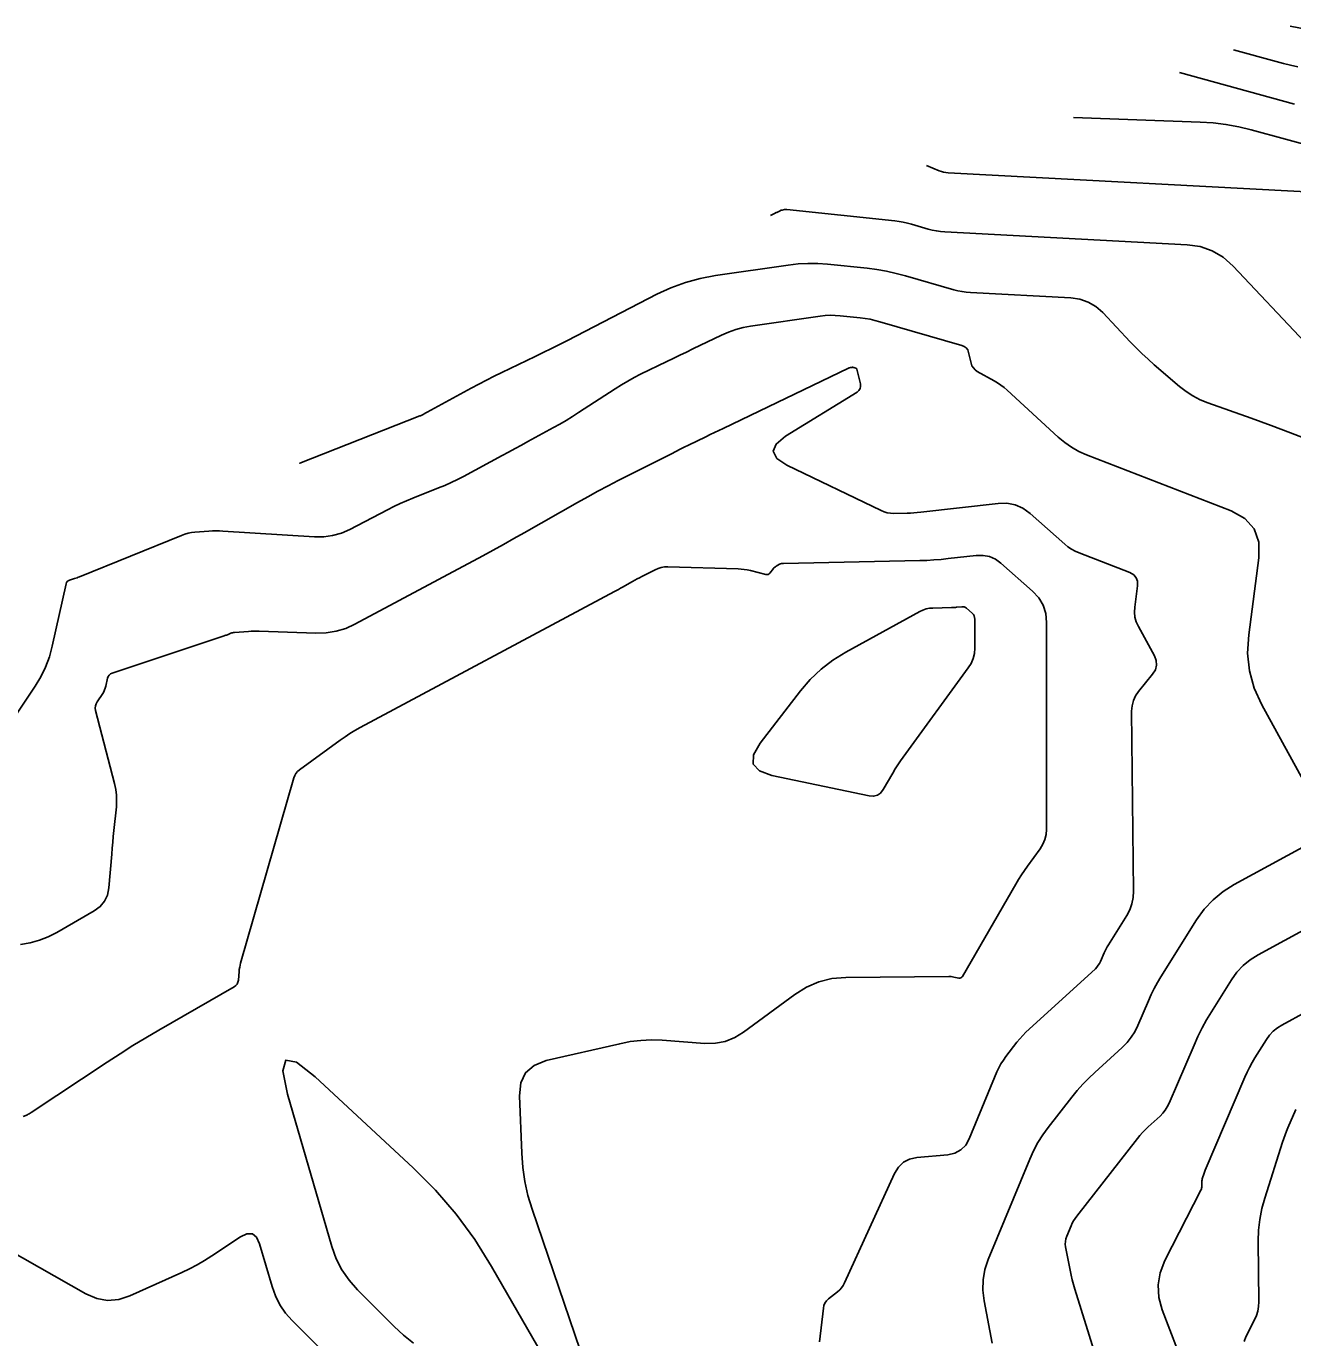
# Model space of a CAD drawing. Extents: x 1354696 to 1366163, y 660729 to 670380.
# Drawn here: x 1360627.8 to 1360773.5, y 664500.6 to 664651.6 of the extents above; entities that cross this region are included whole.
import ezdxf

# ---------------------------------------------------------------- set-up
doc = ezdxf.new("R2010")
doc.units = 0
doc.layers.add('R_Contours', color=7, linetype='Continuous')

msp = doc.modelspace()

# ---------------------------------------------------------------- linework, layer by layer
at = {"layer": 'R_Contours'}
for points in [[(1360783.1, 664649.71), (1360773.21, 664651.57)], [(1360774.11, 664646.9), (1360773.28, 664647.09), (1360772.45, 664647.29), (1360771.62, 664647.5), (1360766.69, 664648.85)], [(1360760.48, 664646.23), (1360773.74, 664642.6)], [(1360748.28, 664641.06), (1360762.87, 664640.54), (1360764.36, 664640.44), (1360765.83, 664640.26), (1360767.3, 664639.99), (1360768.75, 664639.64), (1360776.63, 664637.48)], [(1360731.38, 664635.53), (1360732.85, 664634.94), (1360733.09, 664634.85), (1360733.34, 664634.78), (1360733.6, 664634.74), (1360733.86, 664634.71), (1360778.72, 664632.33)], [(1360713.41, 664629.79), (1360713.95, 664630.05), (1360714.02, 664630.08), (1360714.09, 664630.12), (1360714.16, 664630.15), (1360714.23, 664630.19), (1360714.53, 664630.34), (1360714.59, 664630.37), (1360714.65, 664630.39), (1360714.71, 664630.41), (1360714.78, 664630.42), (1360715.04, 664630.46), (1360715.1, 664630.46), (1360715.16, 664630.47), (1360715.23, 664630.47), (1360715.29, 664630.46), (1360727.73, 664629.16), (1360728.22, 664629.09), (1360728.7, 664629.01), (1360729.18, 664628.91), (1360729.66, 664628.78), (1360731.56, 664628.23), (1360732.04, 664628.11), (1360732.52, 664628.01), (1360733, 664627.95), (1360733.5, 664627.91), (1360761.36, 664626.43), (1360762.87, 664626.21), (1360764.26, 664625.73), (1360765.52, 664624.98), (1360766.67, 664623.97), (1360774.92, 664615.23)], [(1360781.12, 664601.73), (1360773.26, 664604.77), (1360772.14, 664605.2), (1360771.02, 664605.63), (1360769.89, 664606.04), (1360768.75, 664606.45), (1360763.76, 664608.23), (1360762.88, 664608.58), (1360762.04, 664609.02), (1360761.25, 664609.53), (1360760.5, 664610.12), (1360757.59, 664612.62), (1360756.88, 664613.25), (1360756.17, 664613.9), (1360755.49, 664614.57), (1360754.82, 664615.26), (1360751.66, 664618.61), (1360750.87, 664619.31), (1360750, 664619.83), (1360749.04, 664620.16), (1360748, 664620.31), (1360736.45, 664620.92), (1360735.96, 664620.96), (1360735.47, 664621.03), (1360734.99, 664621.12), (1360734.52, 664621.25), (1360728.97, 664622.85), (1360727.88, 664623.13), (1360726.79, 664623.37), (1360725.68, 664623.56), (1360724.56, 664623.71), (1360719.99, 664624.19), (1360718.86, 664624.27), (1360717.73, 664624.28), (1360716.6, 664624.22), (1360715.47, 664624.09), (1360707.09, 664622.87), (1360705.34, 664622.54), (1360703.63, 664622.07), (1360701.97, 664621.47), (1360700.36, 664620.72), (1360690.07, 664615.42), (1360689.15, 664614.95), (1360688.22, 664614.49), (1360687.29, 664614.03), (1360686.35, 664613.57), (1360682.52, 664611.73), (1360681.63, 664611.3), (1360680.75, 664610.85), (1360679.87, 664610.39), (1360678.99, 664609.92), (1360673.91, 664607.14), (1360673.84, 664607.11), (1360673.78, 664607.07), (1360673.71, 664607.03), (1360673.64, 664607), (1360673.37, 664606.85), (1360673.3, 664606.81), (1360673.23, 664606.78), (1360673.16, 664606.75), (1360673.09, 664606.72), (1360659.28, 664601.27), (1360659.27, 664601.27), (1360659.27, 664601.27), (1360659.26, 664601.27), (1360659.24, 664601.27)], [(1360777.51, 664559.69), (1360769.95, 664573.49), (1360769.08, 664575.41), (1360768.54, 664577.39), (1360768.33, 664579.44), (1360768.45, 664581.54), (1360769.62, 664590.39), (1360769.62, 664592.21), (1360769.08, 664593.72), (1360768.02, 664594.92), (1360766.42, 664595.8), (1360749.79, 664602.25), (1360748.91, 664602.64), (1360748.07, 664603.11), (1360747.28, 664603.65), (1360746.54, 664604.27), (1360740.67, 664609.67), (1360740.32, 664609.98), (1360739.94, 664610.27), (1360739.55, 664610.53), (1360739.15, 664610.78), (1360737.22, 664611.85), (1360736.97, 664612.03), (1360736.77, 664612.24), (1360736.61, 664612.5), (1360736.51, 664612.79), (1360736.22, 664614.04), (1360736.12, 664614.33), (1360735.96, 664614.55), (1360735.73, 664614.73), (1360735.46, 664614.84), (1360726.01, 664617.57), (1360725.45, 664617.71), (1360724.89, 664617.84), (1360724.32, 664617.94), (1360723.75, 664618.01), (1360721.44, 664618.25), (1360720.86, 664618.29), (1360720.29, 664618.3), (1360719.71, 664618.27), (1360719.14, 664618.2), (1360711.14, 664617.04), (1360710.28, 664616.88), (1360709.43, 664616.65), (1360708.6, 664616.37), (1360707.79, 664616.01), (1360704.5, 664614.44), (1360703.75, 664614.07), (1360703, 664613.71), (1360702.24, 664613.34), (1360701.49, 664612.98), (1360698.48, 664611.51), (1360697.73, 664611.13), (1360697, 664610.73), (1360696.28, 664610.31), (1360695.57, 664609.86), (1360691.33, 664607.1), (1360690.63, 664606.65), (1360689.91, 664606.21), (1360689.19, 664605.79), (1360688.46, 664605.38), (1360685.51, 664603.77), (1360684.78, 664603.37), (1360684.04, 664602.97), (1360683.3, 664602.57), (1360682.57, 664602.17), (1360678.11, 664599.77), (1360677.4, 664599.4), (1360676.68, 664599.05), (1360675.96, 664598.73), (1360675.22, 664598.43), (1360672.26, 664597.26), (1360671.53, 664596.96), (1360670.8, 664596.63), (1360670.08, 664596.29), (1360669.37, 664595.93), (1360665.03, 664593.66), (1360664.05, 664593.23), (1360663.05, 664592.95), (1360662.02, 664592.8), (1360660.95, 664592.8), (1360650.43, 664593.48), (1360650.02, 664593.5), (1360649.62, 664593.51), (1360649.22, 664593.5), (1360648.82, 664593.47), (1360647.2, 664593.35), (1360646.81, 664593.3), (1360646.41, 664593.23), (1360646.03, 664593.12), (1360645.65, 664592.98), (1360633.93, 664588.22), (1360633.78, 664588.16), (1360633.64, 664588.11), (1360633.49, 664588.05), (1360633.34, 664588), (1360632.76, 664587.81), (1360632.62, 664587.75), (1360632.52, 664587.66), (1360632.44, 664587.55), (1360632.39, 664587.41), (1360630.78, 664580.23), (1360630.45, 664579.01), (1360630.01, 664577.83), (1360629.46, 664576.7), (1360628.8, 664575.62), (1360624.49, 664569.19)], [(1360627.15, 664545.89), (1360628.24, 664546.08), (1360629.3, 664546.38), (1360630.33, 664546.78), (1360631.32, 664547.29), (1360635.62, 664549.77), (1360636.3, 664550.26), (1360636.8, 664550.87), (1360637.13, 664551.58), (1360637.29, 664552.4), (1360637.63, 664556.31), (1360637.69, 664556.99), (1360637.75, 664557.67), (1360637.81, 664558.34), (1360637.88, 664559.02), (1360638.16, 664561.73), (1360638.19, 664562.41), (1360638.17, 664563.08), (1360638.09, 664563.74), (1360637.95, 664564.41), (1360635.77, 664572.84), (1360635.73, 664573.1), (1360635.75, 664573.35), (1360635.82, 664573.59), (1360635.94, 664573.82), (1360636.6, 664574.8), (1360636.71, 664574.99), (1360636.81, 664575.2), (1360636.89, 664575.41), (1360636.95, 664575.63), (1360637.16, 664576.53), (1360637.23, 664576.74), (1360637.34, 664576.91), (1360637.5, 664577.04), (1360637.69, 664577.13), (1360650.55, 664581.41), (1360650.65, 664581.44), (1360650.75, 664581.48), (1360650.85, 664581.51), (1360650.95, 664581.55), (1360651.34, 664581.71), (1360651.44, 664581.75), (1360651.54, 664581.78), (1360651.64, 664581.8), (1360651.75, 664581.81), (1360653.37, 664581.93), (1360653.67, 664581.95), (1360653.98, 664581.96), (1360654.28, 664581.96), (1360654.59, 664581.96), (1360661.13, 664581.73), (1360662.3, 664581.76), (1360663.44, 664581.95), (1360664.55, 664582.28), (1360665.61, 664582.77), (1360680.33, 664590.64), (1360681.53, 664591.29), (1360682.72, 664591.94), (1360683.91, 664592.6), (1360685.1, 664593.27), (1360691.24, 664596.76), (1360692.4, 664597.41), (1360693.57, 664598.05), (1360694.74, 664598.67), (1360695.92, 664599.28), (1360702.04, 664602.38), (1360702.53, 664602.63), (1360703.02, 664602.88), (1360703.51, 664603.12), (1360704.01, 664603.36), (1360705.99, 664604.33), (1360706.48, 664604.57), (1360706.97, 664604.81), (1360707.47, 664605.05), (1360707.97, 664605.29), (1360722.42, 664612.23), (1360722.46, 664612.25), (1360722.5, 664612.26), (1360722.54, 664612.27), (1360722.59, 664612.28), (1360722.81, 664612.31), (1360722.83, 664612.32), (1360722.85, 664612.32), (1360722.86, 664612.32), (1360722.88, 664612.32), (1360722.96, 664612.31), (1360722.97, 664612.31), (1360722.99, 664612.3), (1360723.01, 664612.3), (1360723.03, 664612.29), (1360723.26, 664612.23), (1360723.3, 664612.21), (1360723.33, 664612.19), (1360723.35, 664612.15), (1360723.37, 664612.11), (1360723.77, 664610.4), (1360723.8, 664610.12), (1360723.75, 664609.87), (1360723.61, 664609.65), (1360723.39, 664609.47), (1360715.15, 664604.38), (1360714.07, 664603.49), (1360713.74, 664602.65), (1360714.15, 664601.84), (1360715.32, 664601.07), (1360726.15, 664595.83), (1360726.5, 664595.68), (1360726.87, 664595.58), (1360727.24, 664595.52), (1360727.62, 664595.51), (1360729.17, 664595.54), (1360729.55, 664595.55), (1360729.94, 664595.57), (1360730.32, 664595.6), (1360730.71, 664595.64), (1360739.62, 664596.66), (1360740.63, 664596.68), (1360741.58, 664596.49), (1360742.47, 664596.1), (1360743.29, 664595.5), (1360747.28, 664591.96), (1360747.66, 664591.65), (1360748.06, 664591.38), (1360748.48, 664591.15), (1360748.93, 664590.96), (1360754.77, 664588.69), (1360755.22, 664588.45), (1360755.52, 664588.11), (1360755.66, 664587.69), (1360755.67, 664587.18), (1360755.34, 664584.72), (1360755.3, 664584.14), (1360755.36, 664583.57), (1360755.51, 664583.02), (1360755.76, 664582.48), (1360757.6, 664579.12), (1360757.82, 664578.57), (1360757.86, 664578.03), (1360757.72, 664577.51), (1360757.4, 664577.01), (1360755.78, 664575.02), (1360755.43, 664574.51), (1360755.18, 664573.96), (1360755.03, 664573.37), (1360754.98, 664572.75), (1360755.21, 664552.03), (1360755.17, 664551.29), (1360755.02, 664550.58), (1360754.78, 664549.9), (1360754.43, 664549.25), (1360752.31, 664545.86), (1360752.17, 664545.64), (1360752.05, 664545.41), (1360751.93, 664545.17), (1360751.82, 664544.93), (1360751.4, 664543.96), (1360751.29, 664543.72), (1360751.15, 664543.5), (1360750.99, 664543.3), (1360750.81, 664543.11), (1360743.19, 664536.15), (1360742.81, 664535.79), (1360742.46, 664535.42), (1360742.12, 664535.04), (1360741.79, 664534.64), (1360740.52, 664533.02), (1360740.22, 664532.6), (1360739.95, 664532.17), (1360739.7, 664531.72), (1360739.49, 664531.26), (1360736.3, 664523.54), (1360735.89, 664522.81), (1360735.34, 664522.26), (1360734.65, 664521.89), (1360733.83, 664521.71), (1360730.25, 664521.37), (1360729.42, 664521.19), (1360728.72, 664520.83), (1360728.15, 664520.29), (1360727.71, 664519.56), (1360721.95, 664506.96), (1360721.79, 664506.67), (1360721.61, 664506.4), (1360721.39, 664506.16), (1360721.15, 664505.94), (1360720.11, 664505.11), (1360719.88, 664504.88), (1360719.7, 664504.63), (1360719.58, 664504.35), (1360719.52, 664504.03), (1360719.05, 664500.18)], [(1360627.45, 664526.09), (1360627.92, 664526.3), (1360628.03, 664526.36), (1360628.14, 664526.42), (1360628.25, 664526.48), (1360628.36, 664526.55), (1360637.12, 664532.37), (1360638.59, 664533.33), (1360640.06, 664534.26), (1360641.56, 664535.17), (1360643.06, 664536.05), (1360651.72, 664541.04), (1360651.91, 664541.18), (1360652.06, 664541.35), (1360652.15, 664541.56), (1360652.2, 664541.79), (1360652.28, 664542.78), (1360652.31, 664543.03), (1360652.35, 664543.27), (1360652.4, 664543.52), (1360652.46, 664543.76), (1360658.59, 664565.09), (1360658.69, 664565.35), (1360658.83, 664565.59), (1360659.01, 664565.81), (1360659.23, 664565.99), (1360663.92, 664569.42), (1360664.47, 664569.81), (1360665.04, 664570.17), (1360665.61, 664570.52), (1360666.2, 664570.85), (1360695.46, 664586.5), (1360695.7, 664586.63), (1360695.94, 664586.76), (1360696.17, 664586.89), (1360696.4, 664587.02), (1360697.54, 664587.67), (1360697.8, 664587.82), (1360698.07, 664587.96), (1360698.34, 664588.11), (1360698.62, 664588.25), (1360700.14, 664589.02), (1360700.49, 664589.17), (1360700.85, 664589.28), (1360701.22, 664589.34), (1360701.6, 664589.35), (1360709.71, 664589.12), (1360710.06, 664589.1), (1360710.41, 664589.06), (1360710.76, 664589.01), (1360711.11, 664588.93), (1360712.9, 664588.47), (1360713.04, 664588.46), (1360713.16, 664588.48), (1360713.27, 664588.54), (1360713.36, 664588.63), (1360713.76, 664589.15), (1360713.83, 664589.23), (1360713.91, 664589.31), (1360714, 664589.37), (1360714.09, 664589.43), (1360714.48, 664589.65), (1360714.58, 664589.7), (1360714.69, 664589.73), (1360714.79, 664589.75), (1360714.91, 664589.76), (1360730.61, 664590.08), (1360731.43, 664590.1), (1360732.24, 664590.15), (1360733.05, 664590.21), (1360733.86, 664590.3), (1360737.1, 664590.67), (1360737.89, 664590.68), (1360738.63, 664590.54), (1360739.31, 664590.23), (1360739.95, 664589.77), (1360743.58, 664586.55), (1360744.29, 664585.78), (1360744.8, 664584.93), (1360745.1, 664583.98), (1360745.2, 664582.95), (1360745.19, 664559.14), (1360745.14, 664558.54), (1360745, 664557.97), (1360744.78, 664557.43), (1360744.46, 664556.91), (1360743, 664554.92), (1360742.65, 664554.42), (1360742.3, 664553.9), (1360741.97, 664553.38), (1360741.66, 664552.85), (1360735.52, 664542.23), (1360735.43, 664542.12), (1360735.34, 664542.05), (1360735.22, 664542.02), (1360735.09, 664542.03), (1360734.52, 664542.15), (1360734.37, 664542.18), (1360734.23, 664542.2), (1360734.09, 664542.21), (1360733.94, 664542.21), (1360722.09, 664542.11), (1360720.5, 664541.97), (1360718.99, 664541.6), (1360717.56, 664540.99), (1360716.21, 664540.14), (1360710.34, 664535.81), (1360709.32, 664535.18), (1360708.23, 664534.75), (1360707.09, 664534.53), (1360705.89, 664534.51), (1360700.96, 664534.87), (1360699.73, 664534.91), (1360698.51, 664534.86), (1360697.29, 664534.72), (1360696.08, 664534.48), (1360687.63, 664532.53), (1360686.23, 664531.99), (1360685.25, 664531.14), (1360684.69, 664529.97), (1360684.54, 664528.48), (1360684.8, 664521.88), (1360684.93, 664520.24), (1360685.17, 664518.62), (1360685.52, 664517.02), (1360686, 664515.45), (1360693.97, 664492.01)], [(1360738.94, 664500.01), (1360738, 664504.9), (1360737.85, 664506.12), (1360737.89, 664507.31), (1360738.09, 664508.49), (1360738.48, 664509.65), (1360743.26, 664521.2), (1360743.7, 664522.17), (1360744.2, 664523.1), (1360744.76, 664523.99), (1360745.38, 664524.84), (1360748.12, 664528.34), (1360748.73, 664529.09), (1360749.38, 664529.81), (1360750.05, 664530.51), (1360750.75, 664531.18), (1360753.91, 664534.06), (1360754.45, 664534.62), (1360754.93, 664535.22), (1360755.34, 664535.86), (1360755.68, 664536.56), (1360756.91, 664539.43), (1360757.23, 664540.14), (1360757.58, 664540.84), (1360757.95, 664541.53), (1360758.35, 664542.19), (1360762.44, 664548.72), (1360763.32, 664549.96), (1360764.35, 664551.05), (1360765.5, 664552), (1360766.79, 664552.81), (1360776.85, 664558.29)], [(1360753.2, 664490.95), (1360748.45, 664506.22), (1360748.29, 664506.76), (1360748.15, 664507.31), (1360748.02, 664507.86), (1360747.91, 664508.41), (1360747.39, 664511.1), (1360747.35, 664511.41), (1360747.36, 664511.72), (1360747.42, 664512.03), (1360747.52, 664512.33), (1360748.01, 664513.53), (1360748.15, 664513.82), (1360748.3, 664514.11), (1360748.47, 664514.38), (1360748.66, 664514.64), (1360755.64, 664523.56), (1360755.94, 664523.92), (1360756.24, 664524.26), (1360756.56, 664524.59), (1360756.89, 664524.91), (1360758.25, 664526.15), (1360758.57, 664526.47), (1360758.85, 664526.83), (1360759.09, 664527.21), (1360759.29, 664527.62), (1360762.16, 664534.33), (1360762.61, 664535.32), (1360763.09, 664536.29), (1360763.61, 664537.23), (1360764.17, 664538.16), (1360766.47, 664541.84), (1360767.09, 664542.71), (1360767.81, 664543.48), (1360768.62, 664544.15), (1360769.53, 664544.72), (1360775.6, 664548.02)], [(1360775.08, 664538.16), (1360772.27, 664536.62), (1360771.75, 664536.3), (1360771.28, 664535.91), (1360770.86, 664535.47), (1360770.5, 664534.96), (1360769.17, 664532.84), (1360768.85, 664532.3), (1360768.55, 664531.76), (1360768.27, 664531.2), (1360768.02, 664530.63), (1360763.44, 664519.92), (1360763.39, 664519.81), (1360763.35, 664519.7), (1360763.31, 664519.59), (1360763.28, 664519.48), (1360763.13, 664519.03), (1360763.1, 664518.92), (1360763.08, 664518.81), (1360763.07, 664518.69), (1360763.06, 664518.58), (1360763.07, 664518.08), (1360763.06, 664517.96), (1360763.04, 664517.84), (1360763.01, 664517.73), (1360762.96, 664517.61), (1360758.82, 664509.53), (1360758.27, 664508.13), (1360758.03, 664506.72), (1360758.11, 664505.29), (1360758.51, 664503.85), (1360762.9, 664492.34)], [(1360672.37, 664500.03), (1360671.21, 664500.94), (1360670.12, 664501.94), (1360665.91, 664506.16), (1360664.94, 664507.26), (1360664.12, 664508.46), (1360663.47, 664509.74), (1360662.97, 664511.13), (1360657.84, 664528.68), (1360657.3, 664531.36), (1360657.65, 664532.58), (1360658.9, 664532.35), (1360661.05, 664530.66), (1360672.3, 664520.21), (1360674.88, 664517.62), (1360677.25, 664514.87), (1360679.4, 664511.94), (1360681.34, 664508.85), (1360689.53, 664494.63)], [(1360773.87, 664526.92), (1360772.97, 664524.81), (1360772.8, 664524.4), (1360772.64, 664523.99), (1360772.49, 664523.58), (1360772.35, 664523.16), (1360770.3, 664516.72), (1360769.96, 664515.5), (1360769.73, 664514.26), (1360769.59, 664513.01), (1360769.55, 664511.74), (1360769.62, 664504.78), (1360769.59, 664504.24), (1360769.5, 664503.71), (1360769.35, 664503.19), (1360769.13, 664502.69), (1360768.12, 664500.73), (1360767.92, 664500.23)], [(1360671.94, 664489.04), (1360658.4, 664502.61), (1360657.62, 664503.49), (1360656.98, 664504.43), (1360656.46, 664505.45), (1360656.07, 664506.55), (1360654.63, 664511.45), (1360654.29, 664512.21), (1360653.81, 664512.6), (1360653.19, 664512.61), (1360652.44, 664512.25), (1360649.15, 664510.07), (1360648.32, 664509.54), (1360647.46, 664509.05), (1360646.59, 664508.59), (1360645.7, 664508.17), (1360639.73, 664505.47), (1360638.44, 664505.05), (1360637.16, 664504.94), (1360635.9, 664505.16), (1360634.66, 664505.71), (1360625.67, 664510.81)]]:
    msp.add_lwpolyline(points, dxfattribs=at)
msp.add_lwpolyline([(1360736.92, 664583.54), (1360736.86, 664583.71), (1360736.77, 664583.87), (1360736.64, 664584.01), (1360735.97, 664584.61), (1360735.85, 664584.69), (1360735.72, 664584.75), (1360735.59, 664584.77), (1360735.44, 664584.77), (1360734.84, 664584.7), (1360734.7, 664584.69), (1360734.55, 664584.68), (1360734.4, 664584.67), (1360734.25, 664584.66), (1360732.12, 664584.62), (1360731.72, 664584.59), (1360731.34, 664584.51), (1360730.96, 664584.38), (1360730.6, 664584.21), (1360722.1, 664579.54), (1360720.62, 664578.62), (1360719.26, 664577.57), (1360718.01, 664576.39), (1360716.89, 664575.07), (1360712.24, 664569.05), (1360711.48, 664567.72), (1360711.45, 664566.66), (1360712.16, 664565.88), (1360713.6, 664565.36), (1360724.79, 664563), (1360725.29, 664562.96), (1360725.73, 664563.07), (1360726.1, 664563.32), (1360726.41, 664563.73), (1360727.51, 664565.63), (1360727.79, 664566.1), (1360728.08, 664566.56), (1360728.39, 664567.02), (1360728.71, 664567.47), (1360736.19, 664577.72), (1360736.52, 664578.25), (1360736.75, 664578.8), (1360736.89, 664579.38), (1360736.93, 664579.99), (1360736.93, 664583.35)], close=True, dxfattribs=at)

doc.saveas('drawing.dxf')
